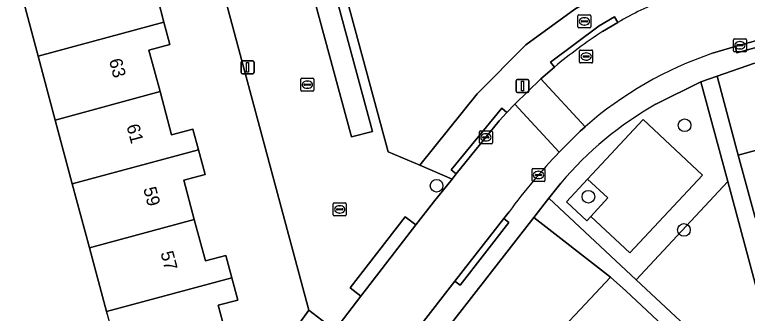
# Model space of a CAD drawing. Extents: x 158472 to 159562, y 388525 to 389606.
# Drawn here: x 159160.9 to 159217.5, y 389349.4 to 389372.4 of the extents above; entities that cross this region are included whole.
import ezdxf

# ---------------------------------------------------------------- set-up
doc = ezdxf.new("R2010")
doc.units = 0
for name, color, linetype in [('IMGEO_Boom', 7, 'Continuous'), ('IMGEO_Brandkraan', 7, 'Continuous'), ('IMGEO_Erf', 7, 'Continuous'), ('IMGEO_Groenvoorziening', 7, 'Continuous'), ('IMGEO_Kolk', 7, 'Continuous'), ('IMGEO_Lichtmast', 7, 'Continuous'), ('IMGEO_Pand', 7, 'Continuous'), ('IMGEO_Pand_nummerreeks', 7, 'Continuous'), ('IMGEO_Parkeervlak_open', 7, 'Continuous'), ('IMGEO_Rijbaan_lokaal_open', 7, 'Continuous'), ('IMGEO_Rioolput', 7, 'Continuous'), ('IMGEO_Voetpad_open', 7, 'Continuous')]:
    doc.layers.add(name, color=color, linetype=linetype)

msp = doc.modelspace()

# ---------------------------------------------------------------- linework, layer by layer
at = {"layer": 'IMGEO_Boom'}
for centre in [(159212.646, 389363.888), (159193.502, 389359.216), (159205.218, 389358.373), (159212.597, 389355.806)]:
    msp.add_circle(centre, 0.489, dxfattribs=at)
at = {"layer": 'IMGEO_Brandkraan'}
for p, q in [((159204.413, 389371.479), (159204.413, 389372.331)), ((159204.488, 389372.405), (159205.34, 389372.405)), ((159204.901, 389372.185), (159204.926, 389372.185)), ((159205.414, 389372.331), (159205.414, 389371.479)), ((159204.672, 389371.899), (159204.672, 389371.911)), ((159205.11, 389371.862), (159204.712, 389371.862)), ((159204.715, 389371.948), (159205.113, 389371.948)), ((159204.924, 389371.625), (159204.899, 389371.625)), ((159205.156, 389371.911), (159205.156, 389371.899)), ((159205.34, 389371.405), (159204.488, 389371.405))]:
    msp.add_line(p, q, dxfattribs=at)
for points in [[(159204.413, 389371.479), (159204.413, 389372.331)], [(159204.488, 389372.405), (159205.34, 389372.405)], [(159205.414, 389372.331), (159205.414, 389371.479)], [(159205.34, 389371.405), (159204.488, 389371.405)]]:
    msp.add_lwpolyline(points, dxfattribs=at)
for centre, radius, start, end in [((159204.49, 389372.329), 0.0765, 91.552, 178.448), ((159204.49, 389372.329), 0.0765, 91.552, 178.448), ((159205.338, 389372.329), 0.0765, 1.552, 88.448), ((159205.338, 389372.329), 0.0765, 1.552, 88.448), ((159204.712, 389371.908), 0.0403, 85.8775, 175.7526), ((159204.709, 389371.898), 0.0366, 178.938, 274.7102), ((159205.113, 389371.905), 0.043, 264.8664, 352.4533), ((159205.117, 389371.91), 0.0386, 1.7309, 96.639), ((159204.49, 389371.481), 0.0765, 181.552, 268.448), ((159204.49, 389371.481), 0.0765, 181.552, 268.448), ((159205.338, 389371.481), 0.0765, 271.552, 358.448), ((159205.338, 389371.481), 0.0765, 271.552, 358.448)]:
    msp.add_arc(centre, radius, start, end, dxfattribs=at)
for centre, major_axis, ratio, start_param, end_param in [((159204.9, 389371.905), (-0.387, 0.002), 0.722429, 4.712389, 7.853982), ((159204.925, 389371.905), (-0.39, 0.002), 0.717154, 1.570796, 4.712389)]:
    msp.add_ellipse(centre, major_axis=major_axis, ratio=ratio, start_param=start_param, end_param=end_param, dxfattribs=at)
at = {"layer": 'IMGEO_Erf'}
for points in [[(159216.789, 389402.721), (159211.846, 389401.4), (159206.851, 389400.066), (159202.027, 389398.777), (159197.074, 389397.453), (159192.164, 389396.141), (159187.239, 389394.825), (159186.974, 389394.754), (159182.143, 389393.465), (159181.474, 389395.969), (159180.592, 389395.732), (159189.751, 389361.845), (159192.193, 389360.801), (159196.635, 389366.321), (159200.382, 389370.11), (159204.172, 389372.848), (159207.854, 389375.047), (159211.258, 389376.465), (159217.778, 389378.37), (159258.693, 389389.308), (159252.586, 389412.287)], [(159159.115, 389338.308), (159162.393, 389334.563), (159170.345, 389343.041), (159181.05, 389346.046), (159183.629, 389349.622), (159173.309, 389388.053)], [(159168.066, 389349.295), (159168.009, 389349.508), (159166.692, 389354.432), (159165.37, 389359.375), (159164.057, 389364.281), (159162.738, 389369.214), (159161.415, 389374.157)], [(159171.995, 389373.558), (159172.451, 389371.853), (159172.915, 389370.12), (159171.288, 389369.685), (159172.144, 389366.484), (159173.037, 389363.148), (159174.686, 389363.59), (159175.113, 389361.994), (159175.623, 389360.089), (159173.984, 389359.651), (159174.794, 389356.621), (159175.652, 389353.413), (159177.229, 389353.835), (159177.69, 389352.111), (159178.148, 389350.398), (159176.647, 389349.997), (159177.542, 389346.653)], [(159218.045, 389368.681), (159215.152, 389367.684), (159216.79, 389361.586), (159220.176, 389362.496)], [(159203.334, 389348.322), (159204.577, 389349.654), (159206.928, 389352.173), (159201.016, 389356.78), (159191.027, 389343.961)]]:
    msp.add_lwpolyline(points, dxfattribs=at)
at = {"layer": 'IMGEO_Groenvoorziening'}
for points in [[(159214.036, 389360.048), (159209.45, 389364.326), (159205.158, 389359.726), (159206.708, 389358.28), (159205.417, 389356.85), (159208.43, 389354.041)], [(159205.417, 389356.85), (159206.708, 389358.28), (159205.158, 389359.726), (159203.527, 389357.978), (159205.106, 389356.505)], [(159221.061, 389340.626), (159215.979, 389359.537), (159211.703, 389354.955), (159208.91, 389351.962)]]:
    msp.add_lwpolyline(points, close=True, dxfattribs=at)
at = {"layer": 'IMGEO_Kolk'}
for p, q in [((159216.418, 389369.643), (159216.418, 389370.495)), ((159216.493, 389370.569), (159217.345, 389370.569)), ((159217.419, 389370.495), (159217.419, 389369.643)), ((159216.677, 389370.063), (159216.677, 389370.075)), ((159217.115, 389370.026), (159216.717, 389370.026)), ((159216.72, 389370.112), (159217.118, 389370.112)), ((159216.906, 389370.349), (159216.931, 389370.349)), ((159217.161, 389370.075), (159217.161, 389370.063)), ((159217.345, 389369.569), (159216.493, 389369.569)), ((159216.929, 389369.789), (159216.904, 389369.789)), ((159183.02, 389366.595), (159183.02, 389367.447)), ((159183.095, 389367.521), (159183.947, 389367.521)), ((159183.322, 389367.064), (159183.72, 389367.064)), ((159183.508, 389367.301), (159183.533, 389367.301)), ((159184.021, 389367.447), (159184.021, 389366.595)), ((159183.947, 389366.521), (159183.095, 389366.521)), ((159183.279, 389367.015), (159183.279, 389367.027)), ((159183.717, 389366.978), (159183.319, 389366.978)), ((159183.531, 389366.741), (159183.506, 389366.741)), ((159183.763, 389367.027), (159183.763, 389367.015)), ((159196.802, 389362.529), (159196.802, 389363.381)), ((159196.877, 389363.455), (159197.729, 389363.455)), ((159197.29, 389363.235), (159197.315, 389363.235)), ((159197.803, 389363.381), (159197.803, 389362.529)), ((159197.061, 389362.949), (159197.061, 389362.961)), ((159197.499, 389362.912), (159197.101, 389362.912)), ((159197.104, 389362.998), (159197.502, 389362.998)), ((159197.313, 389362.675), (159197.288, 389362.675)), ((159197.545, 389362.961), (159197.545, 389362.949)), ((159197.729, 389362.455), (159196.877, 389362.455)), ((159200.866, 389359.628), (159200.866, 389360.48)), ((159200.941, 389360.554), (159201.793, 389360.554)), ((159201.354, 389360.334), (159201.379, 389360.334)), ((159201.867, 389360.48), (159201.867, 389359.628)), ((159201.125, 389360.048), (159201.125, 389360.06)), ((159201.563, 389360.011), (159201.165, 389360.011)), ((159201.168, 389360.097), (159201.566, 389360.097)), ((159201.377, 389359.774), (159201.352, 389359.774)), ((159201.609, 389360.06), (159201.609, 389360.048)), ((159201.793, 389359.554), (159200.941, 389359.554)), ((159185.52, 389356.966), (159185.52, 389357.818)), ((159185.595, 389357.892), (159186.447, 389357.892)), ((159185.822, 389357.435), (159186.22, 389357.435)), ((159186.008, 389357.672), (159186.033, 389357.672)), ((159186.521, 389357.818), (159186.521, 389356.966)), ((159186.447, 389356.892), (159185.595, 389356.892)), ((159185.779, 389357.386), (159185.779, 389357.398)), ((159186.217, 389357.349), (159185.819, 389357.349)), ((159186.031, 389357.112), (159186.006, 389357.112)), ((159186.263, 389357.398), (159186.263, 389357.386))]:
    msp.add_line(p, q, dxfattribs=at)
for points in [[(159216.418, 389369.643), (159216.418, 389370.495)], [(159216.493, 389370.569), (159217.345, 389370.569)], [(159217.419, 389370.495), (159217.419, 389369.643)], [(159217.345, 389369.569), (159216.493, 389369.569)], [(159183.02, 389366.595), (159183.02, 389367.447)], [(159183.095, 389367.521), (159183.947, 389367.521)], [(159184.021, 389367.447), (159184.021, 389366.595)], [(159183.947, 389366.521), (159183.095, 389366.521)], [(159196.802, 389362.529), (159196.802, 389363.381)], [(159196.877, 389363.455), (159197.729, 389363.455)], [(159197.803, 389363.381), (159197.803, 389362.529)], [(159197.729, 389362.455), (159196.877, 389362.455)], [(159200.866, 389359.628), (159200.866, 389360.48)], [(159200.941, 389360.554), (159201.793, 389360.554)], [(159201.867, 389360.48), (159201.867, 389359.628)], [(159201.793, 389359.554), (159200.941, 389359.554)], [(159185.52, 389356.966), (159185.52, 389357.818)], [(159185.595, 389357.892), (159186.447, 389357.892)], [(159186.521, 389357.818), (159186.521, 389356.966)], [(159186.447, 389356.892), (159185.595, 389356.892)]]:
    msp.add_lwpolyline(points, dxfattribs=at)
for centre, radius, start, end in [((159216.495, 389370.493), 0.0765, 91.552, 178.448), ((159216.495, 389370.493), 0.0765, 91.552, 178.448), ((159217.343, 389370.493), 0.0765, 1.552, 88.448), ((159217.343, 389370.493), 0.0765, 1.552, 88.448), ((159216.717, 389370.072), 0.0403, 85.8775, 175.7526), ((159216.714, 389370.062), 0.0366, 178.938, 274.7102), ((159217.118, 389370.069), 0.043, 264.8664, 352.4533), ((159217.122, 389370.074), 0.0386, 1.7309, 96.639), ((159216.495, 389369.645), 0.0765, 181.552, 268.448), ((159216.495, 389369.645), 0.0765, 181.552, 268.448), ((159217.343, 389369.645), 0.0765, 271.552, 358.448), ((159217.343, 389369.645), 0.0765, 271.552, 358.448), ((159183.097, 389367.445), 0.0765, 91.552, 178.448), ((159183.097, 389367.445), 0.0765, 91.552, 178.448), ((159183.319, 389367.024), 0.0403, 85.8775, 175.7526), ((159183.724, 389367.026), 0.0386, 1.7309, 96.639), ((159183.945, 389367.445), 0.0765, 1.552, 88.448), ((159183.945, 389367.445), 0.0765, 1.552, 88.448), ((159183.097, 389366.597), 0.0765, 181.552, 268.448), ((159183.097, 389366.597), 0.0765, 181.552, 268.448), ((159183.316, 389367.014), 0.0366, 178.938, 274.7102), ((159183.72, 389367.021), 0.043, 264.8664, 352.4533), ((159183.945, 389366.597), 0.0765, 271.552, 358.448), ((159183.945, 389366.597), 0.0765, 271.552, 358.448), ((159196.879, 389363.379), 0.0765, 91.552, 178.448), ((159196.879, 389363.379), 0.0765, 91.552, 178.448), ((159197.727, 389363.379), 0.0765, 1.552, 88.448), ((159197.727, 389363.379), 0.0765, 1.552, 88.448), ((159196.879, 389362.531), 0.0765, 181.552, 268.448), ((159196.879, 389362.531), 0.0765, 181.552, 268.448), ((159197.101, 389362.958), 0.0403, 85.8775, 175.7526), ((159197.098, 389362.948), 0.0366, 178.938, 274.7102), ((159197.502, 389362.955), 0.043, 264.8664, 352.4533), ((159197.506, 389362.96), 0.0386, 1.7309, 96.639), ((159197.727, 389362.531), 0.0765, 271.552, 358.448), ((159197.727, 389362.531), 0.0765, 271.552, 358.448), ((159200.943, 389360.478), 0.0765, 91.552, 178.448), ((159200.943, 389360.478), 0.0765, 91.552, 178.448), ((159201.791, 389360.478), 0.0765, 1.552, 88.448), ((159201.791, 389360.478), 0.0765, 1.552, 88.448), ((159201.165, 389360.057), 0.0403, 85.8775, 175.7526), ((159201.162, 389360.047), 0.0366, 178.938, 274.7102), ((159201.566, 389360.054), 0.043, 264.8664, 352.4533), ((159201.57, 389360.059), 0.0386, 1.7309, 96.639), ((159200.943, 389359.63), 0.0765, 181.552, 268.448), ((159200.943, 389359.63), 0.0765, 181.552, 268.448), ((159201.791, 389359.63), 0.0765, 271.552, 358.448), ((159201.791, 389359.63), 0.0765, 271.552, 358.448), ((159185.597, 389357.816), 0.0765, 91.552, 178.448), ((159185.597, 389357.816), 0.0765, 91.552, 178.448), ((159185.819, 389357.395), 0.0403, 85.8775, 175.7526), ((159186.224, 389357.397), 0.0386, 1.7309, 96.639), ((159186.445, 389357.816), 0.0765, 1.552, 88.448), ((159186.445, 389357.816), 0.0765, 1.552, 88.448), ((159185.597, 389356.968), 0.0765, 181.552, 268.448), ((159185.597, 389356.968), 0.0765, 181.552, 268.448), ((159185.816, 389357.385), 0.0366, 178.938, 274.7102), ((159186.22, 389357.392), 0.043, 264.8664, 352.4533), ((159186.445, 389356.968), 0.0765, 271.552, 358.448), ((159186.445, 389356.968), 0.0765, 271.552, 358.448)]:
    msp.add_arc(centre, radius, start, end, dxfattribs=at)
for centre, major_axis, ratio, start_param, end_param in [((159216.905, 389370.069), (-0.387, 0.002), 0.722429, 4.712389, 7.853982), ((159216.93, 389370.069), (-0.39, 0.002), 0.717154, 1.570796, 4.712389), ((159183.507, 389367.021), (-0.387, 0.002), 0.722429, 4.712389, 7.853982), ((159183.532, 389367.021), (-0.39, 0.002), 0.717154, 1.570796, 4.712389), ((159197.289, 389362.955), (-0.387, 0.002), 0.722429, 4.712389, 7.853982), ((159197.314, 389362.955), (-0.39, 0.002), 0.717154, 1.570796, 4.712389), ((159201.353, 389360.054), (-0.387, 0.002), 0.722429, 4.712389, 7.853982), ((159201.378, 389360.054), (-0.39, 0.002), 0.717154, 1.570796, 4.712389), ((159186.007, 389357.392), (-0.387, 0.002), 0.722429, 4.712389, 7.853982), ((159186.032, 389357.392), (-0.39, 0.002), 0.717154, 1.570796, 4.712389)]:
    msp.add_ellipse(centre, major_axis=major_axis, ratio=ratio, start_param=start_param, end_param=end_param, dxfattribs=at)
at = {"layer": 'IMGEO_Lichtmast'}
for p, q in [((159178.414, 389367.965), (159178.414, 389368.765)), ((159178.414, 389368.765), (159178.414, 389367.965)), ((159178.514, 389368.865), (159179.304, 389368.865)), ((159179.304, 389368.865), (159178.514, 389368.865)), ((159179.404, 389368.765), (159179.404, 389367.965)), ((159179.404, 389367.965), (159179.404, 389368.765)), ((159179.304, 389367.865), (159178.514, 389367.865)), ((159178.514, 389367.865), (159179.304, 389367.865)), ((159199.631, 389366.525), (159199.631, 389367.325)), ((159199.631, 389367.325), (159199.631, 389366.525)), ((159199.731, 389367.425), (159200.521, 389367.425)), ((159200.521, 389367.425), (159199.731, 389367.425)), ((159200.621, 389367.325), (159200.621, 389366.525)), ((159200.621, 389366.525), (159200.621, 389367.325)), ((159200.521, 389366.425), (159199.731, 389366.425)), ((159199.731, 389366.425), (159200.521, 389366.425))]:
    msp.add_line(p, q, dxfattribs=at)
for points in [[(159178.834, 389368.74), (159178.984, 389368.74), (159178.984, 389367.99), (159178.834, 389367.99), (159178.834, 389368.74)], [(159200.051, 389367.3), (159200.201, 389367.3), (159200.201, 389366.55), (159200.051, 389366.55), (159200.051, 389367.3)]]:
    msp.add_lwpolyline(points, dxfattribs=at)
for centre, start, end in [((159178.514, 389368.765), 90, 180), ((159178.514, 389368.765), 90, 180), ((159179.304, 389368.765), 0, 90), ((159179.304, 389368.765), 360, 90), ((159178.514, 389367.965), 180, 270), ((159178.514, 389367.965), 180, 270), ((159179.304, 389367.965), 270, 0), ((159179.304, 389367.965), 270, 0), ((159199.731, 389367.325), 90, 180), ((159199.731, 389367.325), 90, 180), ((159200.521, 389367.325), 0, 90), ((159200.521, 389367.325), 360, 90), ((159199.731, 389366.525), 180, 270), ((159199.731, 389366.525), 180, 270), ((159200.521, 389366.525), 270, 0), ((159200.521, 389366.525), 270, 0)]:
    msp.add_arc(centre, 0.1, start, end, dxfattribs=at)
at = {"layer": 'IMGEO_Pand'}
for points in [[(159172.451, 389371.853), (159171.995, 389373.558), (159170.383, 389373.127), (159169.519, 389376.355), (159161.415, 389374.157), (159162.738, 389369.214)], [(159172.451, 389371.853), (159162.738, 389369.214), (159164.057, 389364.281), (159172.144, 389366.484), (159171.288, 389369.685), (159172.915, 389370.12)], [(159175.113, 389361.994), (159174.686, 389363.59), (159173.037, 389363.148), (159172.144, 389366.484), (159164.057, 389364.281), (159165.37, 389359.375)], [(159221.404, 389364.438), (159219.772, 389364), (159220.176, 389362.496), (159216.79, 389361.586), (159218.087, 389356.758), (159218.991, 389353.394), (159224.01, 389354.743), (159223.984, 389354.841)], [(159175.113, 389361.994), (159165.37, 389359.375), (159166.692, 389354.432), (159174.794, 389356.621), (159173.984, 389359.651), (159175.623, 389360.089)], [(159177.69, 389352.111), (159177.229, 389353.835), (159175.652, 389353.413), (159174.794, 389356.621), (159166.692, 389354.432), (159168.009, 389349.508)], [(159177.69, 389352.111), (159168.009, 389349.508), (159168.066, 389349.295), (159169.358, 389344.464), (159177.542, 389346.653), (159176.647, 389349.997), (159178.148, 389350.398)], [(159203.334, 389348.322), (159210.554, 389341.527), (159214.186, 389345.42), (159211.758, 389347.686), (159208.102, 389351.096), (159206.928, 389352.173), (159204.577, 389349.654)]]:
    msp.add_lwpolyline(points, close=True, dxfattribs=at)
at = {"layer": 'IMGEO_Parkeervlak_open'}
msp.add_lwpolyline([(159186.927, 389362.996), (159188.563, 389363.408), (159182.303, 389386.57), (159180.68, 389386.109)], close=True, dxfattribs=at)
at = {"layer": 'IMGEO_Rijbaan_lokaal_open'}
for points in [[(159180.592, 389395.732), (159179.275, 389395.369), (159180.493, 389391.103), (159172.954, 389389.102), (159171.826, 389393.342), (159170.702, 389393.036), (159172.13, 389387.7), (159173.309, 389388.053), (159183.629, 389349.622), (159185.641, 389348.082), (159187.66, 389350.701), (159186.836, 389351.336), (159191.074, 389356.832), (159191.898, 389356.197), (159193.26, 389357.964), (159194.692, 389359.733), (159192.193, 389360.801), (159189.751, 389361.845)], [(159180.68, 389386.109), (159182.303, 389386.57), (159188.563, 389363.408), (159186.927, 389362.996)], [(159201.545, 389367.465), (159199.528, 389365.521), (159202.958, 389361.807), (159204.578, 389363.43), (159204.958, 389363.768)]]:
    msp.add_lwpolyline(points, close=True, dxfattribs=at)
for points in [[(159207.492, 389371.835), (159206.316, 389371.134)], [(159214.814, 389369.444), (159216.553, 389369.959), (159217.021, 389370.098), (159222.265, 389371.554)], [(159202.605, 389368.383), (159201.545, 389367.465), (159204.958, 389363.768)], [(159202.958, 389361.807), (159199.528, 389365.521), (159198.911, 389364.868), (159198.33, 389364.225), (159195.011, 389360.127), (159194.692, 389359.733), (159193.26, 389357.964), (159191.898, 389356.197), (159187.66, 389350.701), (159185.641, 389348.082), (159182.385, 389343.859), (159179.71, 389340.444)], [(159166.714, 389326.514), (159162.817, 389322.35), (159166.565, 389318.869), (159168.669, 389321.11), (159172.908, 389325.625), (159175.655, 389328.55), (159179.779, 389332.942), (159182.531, 389336.029), (159186.315, 389340.747), (159187.119, 389341.831), (159188.735, 389343.907), (159189.617, 389345.04), (159192.132, 389348.27), (159194.918, 389351.848), (159198.687, 389356.689), (159199.098, 389357.217)]]:
    msp.add_lwpolyline(points, dxfattribs=at)
for centre, radius, start, end in [((159222.911, 389344.673), 31.233, 112.2088, 119.5815), ((159227.835, 389338.227), 39.318, 123.1822, 129.9176), ((159224.191, 389341.766), 29.223, 108.7161, 131.1585), ((159238.009, 389328.412), 48.413, 136.3864, 143.4887)]:
    msp.add_arc(centre, radius, start, end, dxfattribs=at)
at = {"layer": 'IMGEO_Rioolput'}
for p, q in [((159204.545, 389368.771), (159204.545, 389369.623)), ((159204.62, 389369.697), (159205.472, 389369.697)), ((159205.033, 389369.477), (159205.058, 389369.477)), ((159205.546, 389369.623), (159205.546, 389368.771)), ((159204.804, 389369.191), (159204.804, 389369.203)), ((159205.242, 389369.154), (159204.844, 389369.154)), ((159204.847, 389369.24), (159205.245, 389369.24)), ((159205.056, 389368.917), (159205.031, 389368.917)), ((159205.288, 389369.203), (159205.288, 389369.191)), ((159205.472, 389368.697), (159204.62, 389368.697))]:
    msp.add_line(p, q, dxfattribs=at)
for points in [[(159204.545, 389368.771), (159204.545, 389369.623)], [(159204.62, 389369.697), (159205.472, 389369.697)], [(159205.546, 389369.623), (159205.546, 389368.771)], [(159205.472, 389368.697), (159204.62, 389368.697)]]:
    msp.add_lwpolyline(points, dxfattribs=at)
for centre, radius, start, end in [((159204.622, 389369.621), 0.0765, 91.552, 178.448), ((159204.622, 389369.621), 0.0765, 91.552, 178.448), ((159205.47, 389369.621), 0.0765, 1.552, 88.448), ((159205.47, 389369.621), 0.0765, 1.552, 88.448), ((159204.622, 389368.773), 0.0765, 181.552, 268.448), ((159204.622, 389368.773), 0.0765, 181.552, 268.448), ((159204.844, 389369.2), 0.0403, 85.8775, 175.7526), ((159204.841, 389369.19), 0.0366, 178.938, 274.7102), ((159205.245, 389369.197), 0.043, 264.8664, 352.4533), ((159205.249, 389369.202), 0.0386, 1.7309, 96.639), ((159205.47, 389368.773), 0.0765, 271.552, 358.448), ((159205.47, 389368.773), 0.0765, 271.552, 358.448)]:
    msp.add_arc(centre, radius, start, end, dxfattribs=at)
for centre, major_axis, ratio, start_param, end_param in [((159205.032, 389369.197), (-0.387, 0.002), 0.722429, 4.712389, 7.853982), ((159205.057, 389369.197), (-0.39, 0.002), 0.717154, 1.570796, 4.712389)]:
    msp.add_ellipse(centre, major_axis=major_axis, ratio=ratio, start_param=start_param, end_param=end_param, dxfattribs=at)
at = {"layer": 'IMGEO_Voetpad_open'}
for points in [[(159259.48, 389381.613), (159259.565, 389381.118), (159255.978, 389380.148), (159255.85, 389380.63), (159251.21, 389379.375), (159251.336, 389378.892), (159245.397, 389377.287), (159245.271, 389377.77), (159242.146, 389376.933), (159242.272, 389376.45), (159236.465, 389374.893), (159236.339, 389375.376), (159232.417, 389374.325), (159232.543, 389373.842), (159226.76, 389372.285), (159226.634, 389372.768), (159222.265, 389371.554), (159222.396, 389371.072), (159216.684, 389369.477), (159216.553, 389369.959), (159214.814, 389369.444)], [(159217.778, 389378.37), (159211.258, 389376.465), (159207.854, 389375.047), (159204.172, 389372.848), (159200.382, 389370.11), (159196.635, 389366.321), (159192.193, 389360.801), (159194.692, 389359.733), (159195.011, 389360.127), (159194.622, 389360.442), (159198.544, 389365.207), (159198.911, 389364.868), (159199.528, 389365.521), (159201.545, 389367.465), (159202.605, 389368.383), (159202.282, 389368.765), (159206.051, 389371.558), (159207.245, 389372.27), (159207.492, 389371.835)], [(159206.316, 389371.134), (159207.492, 389371.835), (159207.245, 389372.27), (159206.051, 389371.558), (159202.282, 389368.765), (159202.605, 389368.383)], [(159210.438, 389365.514), (159213.906, 389367.254), (159215.152, 389367.684), (159218.045, 389368.681)], [(159218.087, 389356.758), (159216.79, 389361.586), (159215.152, 389367.684), (159213.906, 389367.254), (159215.979, 389359.537), (159221.061, 389340.626), (159208.91, 389351.962), (159202.165, 389358.254), (159201.016, 389356.78), (159206.928, 389352.173), (159208.102, 389351.096), (159211.758, 389347.686), (159214.186, 389345.42), (159220.83, 389339.11)], [(159203.079, 389359.427), (159202.165, 389358.254), (159208.91, 389351.962), (159211.703, 389354.955), (159215.979, 389359.537), (159213.906, 389367.254), (159210.438, 389365.514)], [(159204.958, 389363.768), (159204.578, 389363.43), (159202.958, 389361.807)], [(159189.925, 389342.547), (159191.027, 389343.961), (159201.016, 389356.78), (159202.165, 389358.254), (159203.079, 389359.427)], [(159199.098, 389357.217), (159198.687, 389356.689), (159199.079, 389356.38), (159195.31, 389351.539), (159194.918, 389351.848), (159192.132, 389348.27)], [(159179.71, 389340.444), (159182.385, 389343.859), (159185.641, 389348.082), (159183.629, 389349.622), (159181.05, 389346.046), (159170.345, 389343.041), (159162.393, 389334.563), (159161.887, 389334.023), (159161.387, 389333.49), (159161.335, 389333.453), (159162.607, 389331.18), (159163.377, 389330.055), (159163.378, 389330.054), (159163.461, 389329.91), (159163.606, 389329.659), (159164.55, 389328.029), (159160.907, 389324.095)]]:
    msp.add_lwpolyline(points, dxfattribs=at)
for points in [[(159216.553, 389369.959), (159216.684, 389369.477), (159222.396, 389371.072), (159222.265, 389371.554), (159217.021, 389370.098)], [(159195.011, 389360.127), (159198.33, 389364.225), (159198.911, 389364.868), (159198.544, 389365.207), (159194.622, 389360.442)], [(159205.106, 389356.505), (159203.527, 389357.978), (159205.158, 389359.726), (159209.45, 389364.326), (159214.036, 389360.048), (159208.43, 389354.041), (159205.417, 389356.85)], [(159187.66, 389350.701), (159191.898, 389356.197), (159191.074, 389356.832), (159186.836, 389351.336)], [(159194.918, 389351.848), (159195.31, 389351.539), (159199.079, 389356.38), (159198.687, 389356.689)]]:
    msp.add_lwpolyline(points, close=True, dxfattribs=at)
for centre, radius, start, end in [((159222.911, 389344.673), 31.233, 112.2088, 119.5815), ((159227.835, 389338.227), 39.318, 123.1822, 129.9176), ((159224.191, 389341.766), 29.223, 108.7161, 131.1585), ((159223.935, 389341.704), 27.369, 119.5481, 139.6436), ((159223.935, 389341.704), 27.369, 119.5481, 139.6436), ((159238.009, 389328.412), 48.413, 136.3864, 143.4887)]:
    msp.add_arc(centre, radius, start, end, dxfattribs=at)

# ---------------------------------------------------------------- texts
at = {"layer": 'IMGEO_Pand_nummerreeks'}
for s, p in [('63', (159168.192, 389368.905)), ('61', (159169.547, 389363.84)), ('59', (159170.844, 389358.993)), ('57', (159172.17, 389354.037))]:
    msp.add_text(s, height=1, rotation=284.9802, dxfattribs=at).set_placement(p)

doc.saveas('drawing.dxf')
